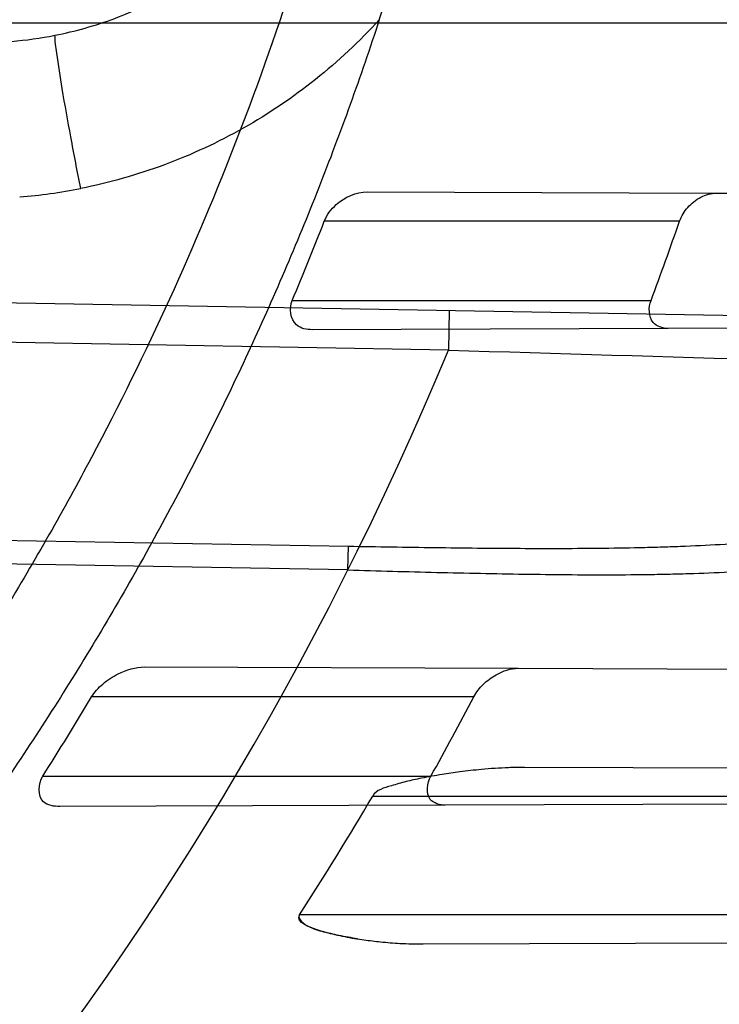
# Model space of a CAD drawing. Header units: millimetres. Extents: x 0 to 297, y 0 to 210.
# Tile 87 of 455: x 146.0744 to 146.1362, y 93.028 to 93.1149. Entities that reach past the tile are written whole.
import ezdxf

# ---------------------------------------------------------------- set-up
doc = ezdxf.new("R2010")
doc.units = ezdxf.units.MM
doc.header["$LTSCALE"] = 16.335
doc.layers.get('0').update_dxf_attribs({"linetype": 'CONTINUOUS'})
for name, color, linetype in [('01_GLOBAL', 7, 'CONTINUOUS'), ('INTFCLR_1', 7, 'CONTINUOUS'), ('INTFCLR_144815', 7, 'CONTINUOUS')]:
    doc.layers.add(name, color=color, linetype=linetype)

msp = doc.modelspace()

# ---------------------------------------------------------------- linework, layer by layer
at = {"color": 7, "linetype": 'Continuous'}
msp.add_circle((146.8548034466, 92.13446435), 2.66, dxfattribs=at)
at = {"color": 9, "linetype": 'Continuous'}
msp.add_arc((146.8548034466, 92.13446435), 2.6259090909, 92.9674534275, 177.0325465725, dxfattribs=at)
at = {"layer": '01_GLOBAL', "color": 7, "linetype": 'Continuous'}
msp.add_circle((146.8548034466, 92.13446435), 2.695, dxfattribs=at)
at = {"layer": 'INTFCLR_1', "color": 9, "linetype": 'Continuous'}
for p, q in [((145.8326077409, 93.1146600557), (146.2032446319, 93.1146600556)), ((146.1050874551, 93.0997333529), (146.1359196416, 93.0996257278)), ((146.1326680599, 93.0971600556), (146.1012919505, 93.0971600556)), ((145.8640466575, 93.0936000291), (146.1680752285, 93.0882931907)), ((146.1122451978, 93.0857671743), (145.8639855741, 93.09010056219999)), ((146.0984569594, 93.0901600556), (146.130140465, 93.0901600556)), ((146.1123062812, 93.08926664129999), (146.1122451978, 93.0857671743)), ((146.1316554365, 93.08767949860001), (146.100231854, 93.0875698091)), ((145.8396077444, 93.0730714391), (146.1034130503, 93.0684623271)), ((146.1033764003, 93.0663646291), (145.8396077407, 93.07097353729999)), ((146.1033764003, 93.0663646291), (146.1034130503, 93.0684623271)), ((146.0854226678, 93.05780199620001), (146.1184178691, 93.0576868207)), ((146.1144854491, 93.0551600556), (146.0807451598, 93.0551600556)), ((146.1638468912, 93.04877824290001), (146.1189566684, 93.04893494)), ((146.0764210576, 93.0481600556), (146.1107020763, 93.0481600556)), ((146.1055605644, 93.04641005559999), (146.1598068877, 93.04641005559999)), ((146.1119759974, 93.0456108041), (146.0779468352, 93.0454920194)), ((146.1545759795, 93.0359100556), (146.0991052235, 93.0359100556)), ((146.1100284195, 93.03335400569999), (146.1563456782, 93.0335156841))]:
    msp.add_line(p, q, dxfattribs=at)
at = {"layer": 'INTFCLR_1', "color": 6, "linetype": 'Continuous'}
for p, q in [((146.1359196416, 93.0996257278), (146.1904119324, 93.09943551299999)), ((146.1869335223, 93.08787245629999), (146.1316554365, 93.08767949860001)), ((146.1184178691, 93.0576868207), (146.1757315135, 93.0574867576)), ((146.1705875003, 93.04581539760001), (146.1119759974, 93.0456108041))]:
    msp.add_line(p, q, dxfattribs=at)
for centre, radius, start, end in [((145.8396077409, 93.1986600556), 0.4224162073, 270, 90.00000002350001), ((145.8396077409, 93.1986600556), 0.4014439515, 270, 90.00000002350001), ((145.8507294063, 93.198655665), 0.2687909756, 341.8516144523, 356.8675753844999), ((145.8397122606, 93.19902541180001), 0.2807142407, 337.1813534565, 338.7228774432), ((145.8396800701, 93.1989972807), 0.310181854, 339.4587291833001, 340.8334907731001), ((145.8398574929, 93.19912776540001), 0.2806306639, 327.4552128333, 329.135140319), ((145.8397983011, 93.1991010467), 0.3101161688, 330.8745120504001, 332.3446554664), ((145.8470179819, 93.19812618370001), 0.299769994, 327.2390423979, 329.5950385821)]:
    msp.add_arc(centre, radius, start, end, dxfattribs=at)
at = {"layer": 'INTFCLR_1', "color": 9, "linetype": 'Continuous'}
for centre, radius, start, end in [((146.0709000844, 93.14692908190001), 0.0340226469, 274.6498887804, 281.1994271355), ((146.0704147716, 93.14733669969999), 0.0482172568, 274.7288035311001, 281.199340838), ((145.8396077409, 93.1986600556), 0.2950857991, 270.0000000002, 337.5066823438), ((146.6236648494, 109.8619435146), 16.783970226, 268.2538865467, 268.4511225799)]:
    msp.add_arc(centre, radius, start, end, dxfattribs=at)
for points, knots in [([(146.215167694, 93.0680384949), (146.2159987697, 93.07029993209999), (146.2176274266, 93.0748663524), (146.2207305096, 93.084126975), (146.2257654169, 93.1007494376), (146.2304341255, 93.1202594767), (146.2335169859, 93.13769641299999), (146.2348129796, 93.1466000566), (146.2354818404, 93.1517497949), (146.2370256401, 93.16467837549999), (146.2386297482, 93.1867692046), (146.2383725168, 93.212832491), (146.2371603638, 93.2297226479), (146.2363978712, 93.2375215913), (146.2358364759, 93.2427086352), (146.2341019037, 93.2567084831), (146.2301634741, 93.2791261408), (146.2244881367, 93.30101280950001), (146.2204287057, 93.31400309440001), (146.2189019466, 93.31864957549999), (146.2165792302, 93.3254940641), (146.2113391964, 93.3398035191), (146.2022901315, 93.3608053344), (146.191984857, 93.380646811), (146.1848007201, 93.39285936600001), (146.1814430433, 93.3982956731), (146.1792124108, 93.4018392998), (146.1731796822, 93.4111590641), (146.1630706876, 93.42546256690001), (146.1490288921, 93.442875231), (146.1371354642, 93.4559273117), (146.1288272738, 93.4642701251), (146.1242335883, 93.46868729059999), (146.1178598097, 93.4746444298), (146.1089384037, 93.48244457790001), (146.0992814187, 93.490013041), (146.0931582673, 93.494367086), (146.0901748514, 93.4963694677), (146.0877179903, 93.49794690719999), (146.0855301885, 93.49926345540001), (146.0836031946, 93.5002744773), (146.0825200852, 93.5007774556), (146.0816575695, 93.5010850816), (146.0810609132, 93.5012243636), (146.0805598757, 93.5011486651), (146.0804622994, 93.5006771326), (146.0807027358, 93.50015593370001), (146.0811202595, 93.4994336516), (146.0817948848, 93.49852445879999), (146.0826939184, 93.49741591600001), (146.0838249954, 93.49611574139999), (146.0851758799, 93.49462323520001), (146.086740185, 93.4929401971), (146.0892045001, 93.49033123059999), (146.0927127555, 93.48666395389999), (146.0992604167, 93.4797932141), (146.106411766, 93.4720849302), (146.1129263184, 93.46471757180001), (146.1169531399, 93.46003278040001), (146.123428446, 93.45234220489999), (146.1333417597, 93.4398792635), (146.1463378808, 93.4217470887), (146.155744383, 93.4069446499), (146.1619029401, 93.39640827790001), (146.1660815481, 93.3889976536), (146.1732904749, 93.37547105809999), (146.1829180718, 93.3550446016), (146.189559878, 93.3380143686), (146.192649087, 93.32918458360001)], [0, 0, 0, 0, 0.0103790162, 0.0208837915, 0.0420711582, 0.08518389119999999, 0.1071959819, 0.1183353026, 0.1239410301, 0.1295663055, 0.1744258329, 0.2192337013, 0.2417180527, 0.2473539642, 0.2529903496, 0.2641931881, 0.3081223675, 0.3509244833, 0.3614867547, 0.3667496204, 0.3719934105, 0.3926231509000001, 0.4323812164, 0.470412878, 0.488854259, 0.4934078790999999, 0.4979383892, 0.5068921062, 0.5412323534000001, 0.5733304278, 0.6031976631, 0.6172528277, 0.6240454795, 0.630650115, 0.6548352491, 0.6750685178, 0.6834752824, 0.6871962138, 0.6905460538, 0.6960524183, 0.6981915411, 0.6999110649, 0.7012078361, 0.7020914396, 0.7026255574, 0.7031007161, 0.7038824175, 0.7050749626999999, 0.7066970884, 0.7087489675, 0.7112252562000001, 0.7141187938, 0.7174211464, 0.7211233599, 0.729578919, 0.7392839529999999, 0.762009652, 0.7748693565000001, 0.7816473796, 0.7886214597, 0.8181786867, 0.8502212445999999, 0.8846823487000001, 0.8936821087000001, 0.9027944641, 0.9213301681, 0.9597016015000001, 1, 1, 1, 1]), ([(146.0853256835, 93.499660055), (146.0858354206, 93.4996599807), (146.0884302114, 93.4986334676), (146.0914097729, 93.4968909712), (146.094679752, 93.4948336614), (146.0977098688, 93.49283666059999), (146.1039326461, 93.48849801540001), (146.1137472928, 93.480960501), (146.1228234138, 93.4731897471), (146.1293077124, 93.46725580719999), (146.1339781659, 93.4628589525), (146.1424222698, 93.4545584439), (146.1545124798, 93.44157339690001), (146.1687911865, 93.4242477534), (146.1790766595, 93.4100095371), (146.1852148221, 93.40073185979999), (146.1874832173, 93.3972061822), (146.1908964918, 93.39179944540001), (146.1981971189, 93.3796580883), (146.2086731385, 93.35992835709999), (146.2178781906, 93.33903250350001), (146.2232089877, 93.324793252), (146.2255710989, 93.3179846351), (146.227123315, 93.3133638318), (146.2312489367, 93.3004502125), (146.2370185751, 93.278689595), (146.2410247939, 93.25638849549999), (146.242788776, 93.24246310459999), (146.2433595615, 93.23730480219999), (146.2441347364, 93.2295497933), (146.2453671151, 93.2127547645), (146.2456287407, 93.1868337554), (146.2439975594, 93.1648659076), (146.2424282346, 93.15201139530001), (146.2417481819, 93.14689013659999), (146.2404303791, 93.13803495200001), (146.2372949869, 93.12068960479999), (146.2325471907, 93.1012858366), (146.2274296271, 93.0847602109), (146.2242749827, 93.0755513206), (146.2226192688, 93.07101037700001), (146.2217743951, 93.068761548)], [0, 0, 0, 0, 0.0031306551, 0.0166311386, 0.0214593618, 0.0268204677, 0.03892666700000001, 0.0680356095, 0.1027865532, 0.1122690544, 0.1220182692, 0.1421808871, 0.1849821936, 0.2309157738, 0.2799873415, 0.2927705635, 0.2992370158, 0.3057352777, 0.3320402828, 0.3862318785, 0.4428084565, 0.4721382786, 0.4795908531, 0.487069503, 0.5020757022, 0.562848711, 0.6251729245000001, 0.641061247, 0.6490543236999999, 0.6570463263, 0.6889269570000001, 0.7524525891, 0.8160592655, 0.8240370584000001, 0.8319876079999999, 0.8477879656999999, 0.8790177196, 0.9402188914, 0.9703170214, 0.9852457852, 1, 1, 1, 1]), ([(146.192649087, 93.32918458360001), (146.1958606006, 93.3200052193), (146.2016925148, 93.30114236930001), (146.207244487, 93.2768969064), (146.2099856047, 93.26070402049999), (146.2110878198, 93.253064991), (146.2117778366, 93.24792487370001), (146.2134659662, 93.2337653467), (146.2150886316, 93.21041586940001), (146.2148602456, 93.18698353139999), (146.2140091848, 93.1726580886), (146.2136200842, 93.1674304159), (146.2129629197, 93.1596501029), (146.2111506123, 93.1430830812), (146.206931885, 93.118104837), (146.2017743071, 93.0973624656), (146.19827327, 93.0854582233), (146.1968531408, 93.0807900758), (146.1942959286, 93.07278256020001), (146.1888936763, 93.05732598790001), (146.1802622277, 93.0362568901), (146.171382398, 93.0181655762), (146.1656550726, 93.0076059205), (146.1635773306, 93.00388144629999), (146.1604900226, 92.99844783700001), (146.1538400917, 92.9872487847), (146.1432874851, 92.97113303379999), (146.130351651, 92.95354161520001), (146.1210235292, 92.9420657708), (146.1156460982, 92.9357669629), (146.113618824, 92.9334160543), (146.1101975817, 92.92950581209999), (146.1038773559, 92.92246982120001), (146.096999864, 92.91514089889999), (146.0907938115, 92.90865212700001), (146.0870749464, 92.9047487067), (146.0841227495, 92.9015614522), (146.082218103, 92.8993550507), (146.0811689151, 92.8979602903), (146.0807337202, 92.8972201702), (146.0804699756, 92.8966891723), (146.0805812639, 92.89599818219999), (146.0820539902, 92.89629864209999), (146.0836740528, 92.8970751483), (146.0866075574, 92.8986610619), (146.0894057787, 92.90044352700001), (146.0917034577, 92.9019746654), (146.0931778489, 92.9029884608), (146.0956556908, 92.90472264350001), (146.0996186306, 92.9076240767), (146.1051563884, 92.9119288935), (146.1134349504, 92.91874134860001), (146.1208444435, 92.9253865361), (146.1273278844, 92.93160424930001), (146.1319747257, 92.9361902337), (146.1403493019, 92.9448249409), (146.1522854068, 92.9582898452), (146.1663008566, 92.97619255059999), (146.1763364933, 92.9908585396), (146.1823017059, 93.0003968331), (146.1845040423, 93.0040206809), (146.1878179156, 93.0095809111), (146.1948947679, 93.0220655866), (146.2049952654, 93.04233046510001), (146.2119439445, 93.05926636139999), (146.2151676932, 93.0680384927)], [0, 0, 0, 0, 0.0419354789, 0.08505031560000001, 0.1071497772, 0.1127379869, 0.1183317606, 0.1295131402, 0.1742263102, 0.2191466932, 0.230445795, 0.2361065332, 0.241751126, 0.2641147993, 0.3079545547, 0.3508736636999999, 0.3561840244, 0.3614616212, 0.3719139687, 0.3924297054, 0.4320526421, 0.4700131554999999, 0.4792642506, 0.483852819, 0.4884035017, 0.5062126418, 0.5400088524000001, 0.5714206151, 0.6003317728, 0.6037560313, 0.6071340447, 0.6137178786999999, 0.6261602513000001, 0.6479155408, 0.6570536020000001, 0.6648783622, 0.6711643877, 0.6757843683, 0.6774462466, 0.6786751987, 0.6794900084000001, 0.6799813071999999, 0.6813020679, 0.6842478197, 0.6888651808, 0.6950795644, 0.6987591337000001, 0.70073729, 0.7027989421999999, 0.7117993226, 0.7219139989, 0.7330405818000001, 0.7580265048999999, 0.7648041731, 0.7717766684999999, 0.7861782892, 0.816667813, 0.8493175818, 0.8841610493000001, 0.8932352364, 0.8978283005, 0.9024468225, 0.9211469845, 0.9596997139, 1, 1, 1, 1]), ([(146.0853256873, 92.8976600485), (146.0851880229, 92.8976600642), (146.0848509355, 92.89772652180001), (146.0848682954, 92.8983324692), (146.0852289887, 92.8989558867), (146.0858526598, 92.899882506), (146.0868032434, 92.90103576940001), (146.0886356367, 92.90311300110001), (146.090803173, 92.90538433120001), (146.093215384, 92.9078699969), (146.0959839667, 92.9106977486), (146.1017014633, 92.91652160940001), (146.1087122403, 92.9238050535), (146.1151564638, 92.93080113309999), (146.1186445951, 92.93468953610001), (146.1207113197, 92.9370272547), (146.1261908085, 92.9432880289), (146.1356953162, 92.9546953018), (146.1488811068, 92.97219203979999), (146.1596415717, 92.9882291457), (146.1664241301, 92.999377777), (146.1695721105, 93.0047856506), (146.1716900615, 93.0084914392), (146.1775256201, 93.01899357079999), (146.1865751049, 93.0369892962), (146.1953782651, 93.05796449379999), (146.2008882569, 93.0733547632), (146.2034958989, 93.0813264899), (146.2049438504, 93.08597324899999), (146.2085119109, 93.097817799), (146.2137695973, 93.1184592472), (146.2180725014, 93.14332988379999), (146.2199207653, 93.15982562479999), (146.2205908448, 93.1675712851), (146.2209875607, 93.1727752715), (146.221855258, 93.18703529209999), (146.2220882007, 93.21036457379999), (146.2204334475, 93.233609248), (146.2187124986, 93.2477025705), (146.218008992, 93.25281923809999), (146.2168850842, 93.2604243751), (146.2140893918, 93.276548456), (146.2084266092, 93.3006892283), (146.202482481, 93.319456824), (146.1992099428, 93.3285886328)], [0, 0, 0, 0, 0.0008731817, 0.001718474, 0.0032338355, 0.0055641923, 0.008732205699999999, 0.0127298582, 0.0231213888, 0.0286463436, 0.0346993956, 0.04822263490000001, 0.0804125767, 0.0988155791, 0.1085508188, 0.1135449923, 0.1186070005, 0.1613231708, 0.2076862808, 0.2575123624, 0.2837454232, 0.2904461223, 0.2972015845, 0.3108183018, 0.3666504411, 0.4248609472, 0.4549769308, 0.4703146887, 0.4780576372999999, 0.4858477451, 0.5487776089, 0.6130123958, 0.6457680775, 0.6540347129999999, 0.6623246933, 0.6788711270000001, 0.74464742, 0.8101273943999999, 0.8265053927, 0.8346996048, 0.8428861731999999, 0.8752668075, 0.9384714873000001, 1, 1, 1, 1]), ([(146.0775081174, 93.1135543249), (146.0793017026, 93.11390953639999), (146.082841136, 93.11491288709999), (146.0878413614, 93.1172519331), (146.0924174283, 93.12036767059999), (146.0951064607, 93.1229088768), (146.0963432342, 93.12427715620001)], [0, 0, 0, 0, 0.2490434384, 0.4985367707, 0.7487806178, 1, 1, 1, 1]), ([(146.1061488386, 93.1149329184), (146.1044154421, 93.1130345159), (146.100647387, 93.1095075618), (146.0942412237, 93.10518415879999), (146.0872423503, 93.1019333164), (146.0822900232, 93.1005347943), (146.0797796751, 93.1000376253)], [0, 0, 0, 0, 0.2506465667, 0.5007612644, 0.7504856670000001, 1, 1, 1, 1]), ([(146.0797796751, 93.1000376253), (146.0794803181, 93.1015510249), (146.0789200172, 93.1044837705), (146.0781948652, 93.1084669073), (146.0777425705, 93.1114554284), (146.0775081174, 93.1130296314), (146.0775081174, 93.1135543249)], [0, 0, 0, 0, 0.3375394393, 0.6534147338, 0.8851998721, 1, 1, 1, 1]), ([(146.1034130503, 93.0684623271), (146.1046906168, 93.0684400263), (146.107239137, 93.0683978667), (146.1122939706, 93.0683249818), (146.1185306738, 93.0682608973), (146.1247091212, 93.0682665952), (146.1289821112, 93.0683399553), (146.1313939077, 93.06840733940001), (146.1349202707, 93.0685350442), (146.1400670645, 93.0688364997), (146.1456722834, 93.0694781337), (146.1494585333, 93.0701437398), (146.1515577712, 93.0705894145), (146.154592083, 93.0713121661), (146.1589776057, 93.0726676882), (146.1631210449, 93.07457968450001), (146.1657066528, 93.0760811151), (146.1673880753, 93.07714729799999), (146.1702341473, 93.0791886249), (146.1732263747, 93.0819187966), (146.1755867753, 93.0845923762), (146.1768904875, 93.086228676), (146.1788249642, 93.08882767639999), (146.1814875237, 93.0930729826), (146.1839802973, 93.0981485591), (146.1857662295, 93.1024524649), (146.1874274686, 93.1069484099), (146.1884931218, 93.1104021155), (146.189127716, 93.1127365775)], [0, 0, 0, 0, 0.0354707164, 0.0707566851, 0.1403369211, 0.2086101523, 0.2422620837, 0.2589694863, 0.2755870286, 0.3402183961, 0.4020447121, 0.4320711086, 0.4469021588, 0.461611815, 0.5186591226, 0.5740110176, 0.587810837, 0.6016461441, 0.6292660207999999, 0.6849553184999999, 0.7135897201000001, 0.7282126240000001, 0.7430221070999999, 0.8035181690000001, 0.8669700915, 0.8997737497, 0.9328434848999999, 1, 1, 1, 1]), ([(146.1033763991, 93.0663646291), (146.1046859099, 93.066326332), (146.1072983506, 93.0662527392), (146.1124807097, 93.06611934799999), (146.1188757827, 93.0659839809), (146.1252121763, 93.06592551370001), (146.129595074, 93.0659593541), (146.1320689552, 93.0660062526), (146.1356853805, 93.0661056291), (146.1409630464, 93.06637336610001), (146.1467113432, 93.0669966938), (146.1505929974, 93.0676634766), (146.1527442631, 93.0681138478), (146.1558531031, 93.06884902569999), (146.1603470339, 93.07023859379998), (146.1645861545, 93.0722170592), (146.1672266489, 93.07377698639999), (146.1689460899, 93.07488559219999), (146.171856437, 93.07701618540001), (146.1749089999, 93.0798679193), (146.1773099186, 93.0826605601), (146.178636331, 93.0843724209), (146.1806070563, 93.0870972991), (146.1833141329, 93.0915506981), (146.1858390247, 93.0968687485), (146.18764533, 93.1013812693), (146.1893251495, 93.1061007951), (146.1903990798, 93.10972418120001), (146.191037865, 93.11217286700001)], [0, 0, 0, 0, 0.0352840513, 0.0703885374, 0.1396222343, 0.2075595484, 0.24104394, 0.2576664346, 0.2741994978, 0.3384817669, 0.3999443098, 0.4297839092, 0.4445208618, 0.4591331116, 0.5158220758, 0.5708773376, 0.584618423, 0.5984078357, 0.62596322, 0.6816730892, 0.7104014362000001, 0.7250935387, 0.7399872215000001, 0.8009607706, 0.865102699, 0.8983215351, 0.931842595, 1, 1, 1, 1]), ([(146.2217743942, 93.0687615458), (146.2184946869, 93.06003183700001), (146.2114239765, 93.04317628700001), (146.2011560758, 93.0230258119), (146.1939644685, 93.010614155), (146.1905957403, 93.005084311), (146.1883561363, 93.0014789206), (146.1822867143, 92.9919839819), (146.1720758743, 92.97738533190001), (146.1578239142, 92.9595726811), (146.1456903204, 92.94617756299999), (146.1371787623, 92.93758717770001), (146.132454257, 92.9330225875), (146.1258582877, 92.9268294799), (146.1183224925, 92.920211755), (146.1099078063, 92.9134283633), (146.1042775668, 92.9091393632), (146.1002493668, 92.90624771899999), (146.0977315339, 92.9045193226), (146.0962319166, 92.9035072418), (146.0929973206, 92.90139697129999), (146.0896283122, 92.89928851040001), (146.086516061, 92.8979211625), (146.0856598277, 92.8976600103), (146.0853256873, 92.8976600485)], [0, 0, 0, 0, 0.1254333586, 0.2455838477, 0.3039242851, 0.3183395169, 0.3326778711, 0.3610127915, 0.4699119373, 0.572102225, 0.6676664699, 0.7128530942, 0.7347412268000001, 0.7560248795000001, 0.8345501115, 0.8695520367, 0.9013904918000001, 0.9297392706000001, 0.9362356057, 0.9424699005, 0.9540693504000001, 0.9882335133, 0.9955056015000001, 1, 1, 1, 1])]:
    msp.add_open_spline(points, degree=3, knots=knots, dxfattribs=at)
at = {"layer": 'INTFCLR_1', "color": 6, "linetype": 'Continuous'}
for points, knots in [([(146.1150652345, 93.49966005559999), (146.1142109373, 93.49966005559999), (146.1157546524, 93.4967194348), (146.1170803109, 93.495097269), (146.1192467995, 93.4922507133), (146.1219201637, 93.4890310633), (146.125337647, 93.48492199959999), (146.129332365, 93.48015020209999), (146.1336170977, 93.4749602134), (146.1378478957, 93.46974478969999), (146.1417862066, 93.46477709), (146.1454017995, 93.4601147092), (146.1486896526, 93.4557781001), (146.1516611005, 93.4517742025), (146.1543369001, 93.4480938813), (146.156743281, 93.4447213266), (146.1589048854, 93.44163707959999), (146.1608385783, 93.43883288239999), (146.1625660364, 93.4362903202), (146.1641084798, 93.4339883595), (146.165490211, 93.4319002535), (146.1667189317, 93.4300225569), (146.1678098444, 93.42833813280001), (146.1687779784, 93.4268295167), (146.1696459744, 93.42546558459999), (146.1706214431, 93.423921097), (146.171753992, 93.4221111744), (146.1728766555, 93.4202940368), (146.1738510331, 93.41870102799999), (146.1746912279, 93.41731672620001), (146.1756155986, 93.41578063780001), (146.1766371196, 93.41406682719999), (146.1777643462, 93.4121549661), (146.1790081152, 93.41001911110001), (146.1803754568, 93.40763886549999), (146.181880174, 93.4049791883), (146.1835347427, 93.4020038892), (146.1853542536, 93.3986670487), (146.1873580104, 93.394910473), (146.1895596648, 93.3906780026), (146.1919715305, 93.385904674), (146.194608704, 93.3805109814), (146.1974929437, 93.37438583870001), (146.200642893, 93.3673953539), (146.2040752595, 93.3593686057), (146.207802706, 93.3501000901), (146.2118351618, 93.33929616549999), (146.2161179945, 93.32670869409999), (146.2203681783, 93.31268459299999), (146.2242872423, 93.29781482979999), (146.2276657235, 93.28277344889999), (146.2304753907, 93.26769097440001), (146.2327156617, 93.2526271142), (146.2343982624, 93.23757951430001), (146.2355287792, 93.2225836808), (146.236117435, 93.2076250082), (146.2361708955, 93.1927271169), (146.2356951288, 93.1778762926), (146.2346936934, 93.1630744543), (146.2331693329, 93.14833346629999), (146.2311191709, 93.13362365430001), (146.2285428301, 93.118964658), (146.2254275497, 93.1043246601), (146.2217708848, 93.08972222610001), (146.2176203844, 93.0753599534), (146.2132204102, 93.0619357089), (146.2088852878, 93.0500181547), (146.2048596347, 93.03983984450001), (146.2011587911, 93.03109379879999), (146.1977663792, 93.02352122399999), (146.1946668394, 93.0169247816), (146.1918379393, 93.0111427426), (146.1892594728, 93.00605475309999), (146.1869119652, 93.00156293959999), (146.1847820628, 92.9975938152), (146.1828538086, 92.99408321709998), (146.1811073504, 92.9909679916), (146.1795253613, 92.9881960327), (146.1780916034, 92.9857232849), (146.1767959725, 92.98352048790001), (146.1756290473, 92.98156117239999), (146.1745782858, 92.9798159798), (146.1736278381, 92.978252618), (146.1727650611, 92.97684583), (146.1719665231, 92.97555403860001), (146.1711689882, 92.9742735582), (146.1703111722, 92.9729065), (146.1693416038, 92.9713741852), (146.1682509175, 92.96966675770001), (146.1670226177, 92.967763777), (146.1656376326, 92.9656430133), (146.1640803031, 92.9632881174), (146.1623329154, 92.96068309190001), (146.1603729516, 92.9578066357), (146.1581781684, 92.95463849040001), (146.1557236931, 92.95116048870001), (146.1529902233, 92.94736306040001), (146.1499514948, 92.9432300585), (146.1465806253, 92.93874712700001), (146.1428687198, 92.9339262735), (146.1388145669, 92.92878215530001), (146.1344498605, 92.9233765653), (146.129996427, 92.9179679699), (146.1258273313, 92.9129825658), (146.1222457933, 92.9086814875), (146.1194492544, 92.9053209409), (146.1171773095, 92.9023517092), (146.1158081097, 92.90067919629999), (146.114193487, 92.8976600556), (146.1150652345, 92.8976600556)], [0, 0, 0, 0, 0.0038604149, 0.007501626, 0.0124785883, 0.0188917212, 0.0268498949, 0.0364677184, 0.0470694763, 0.05724446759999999, 0.0668187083, 0.0757144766, 0.08390537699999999, 0.0914099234, 0.09824517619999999, 0.1044667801, 0.1101313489, 0.1152642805, 0.1198589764, 0.1240215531, 0.1277856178, 0.1311734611, 0.1341617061, 0.1368541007, 0.1392736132, 0.1414672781, 0.1451087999, 0.148921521, 0.1511192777, 0.1535471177, 0.1562389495, 0.1592204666, 0.1625628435, 0.1662680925, 0.1703891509, 0.1749670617, 0.1800766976, 0.185772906, 0.1921414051, 0.1993155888, 0.2073311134, 0.2163077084, 0.2264451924, 0.2379233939, 0.2509534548, 0.2658909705, 0.2830621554, 0.3030578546, 0.3259639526, 0.3492662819, 0.3725305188, 0.395610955, 0.4185782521, 0.4413347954, 0.4640172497, 0.4865192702, 0.5089682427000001, 0.5313242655, 0.5536477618, 0.5759939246, 0.5982772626, 0.6207472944, 0.6432362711, 0.6658996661, 0.6887559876, 0.7107777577, 0.7297237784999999, 0.7460531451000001, 0.7602331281, 0.7726347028, 0.7835467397, 0.7931663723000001, 0.8017211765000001, 0.8093215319, 0.8160683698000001, 0.8220757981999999, 0.8274205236, 0.83220661, 0.8364980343, 0.8403367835, 0.8437547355, 0.8468031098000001, 0.8495420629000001, 0.8520223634, 0.8542604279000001, 0.8564046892, 0.8588391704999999, 0.8615533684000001, 0.8645986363, 0.8679945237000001, 0.8717882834, 0.8760445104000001, 0.8807522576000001, 0.8859628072, 0.8917731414, 0.8981681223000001, 0.9051985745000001, 0.9129160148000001, 0.9213486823, 0.930543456, 0.9404096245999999, 0.9509435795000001, 0.9619432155, 0.9720502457, 0.9803711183, 0.9870628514, 0.9922716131, 0.9960607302, 1, 1, 1, 1]), ([(146.1150652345, 92.8976600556), (146.1160387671, 92.8976600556), (146.1177271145, 92.89879781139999), (146.1203228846, 92.9003605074), (146.1232989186, 92.9025230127), (146.1269787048, 92.9053406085), (146.1313602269, 92.9089379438), (146.136189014, 92.91313112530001), (146.1410884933, 92.91761397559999), (146.14571304, 92.9220450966), (146.1499506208, 92.9262672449), (146.1538079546, 92.9302518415), (146.1573032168, 92.9339788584), (146.1604624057, 92.937443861), (146.1633068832, 92.94064572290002), (146.1658602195, 92.9435866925), (146.1681553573, 92.9462865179), (146.1702110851, 92.9487509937), (146.1720499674, 92.9509928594), (146.1736917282, 92.9530256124), (146.175161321, 92.9548706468), (146.1764960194, 92.9565673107), (146.177810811, 92.95825759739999), (146.1792115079, 92.96008025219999), (146.1806985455, 92.9620417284), (146.1821699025, 92.9640101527), (146.183615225, 92.9659693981), (146.1851191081, 92.968036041), (146.1867839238, 92.9703582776), (146.1886446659, 92.972997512), (146.1907239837, 92.9760042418), (146.1930437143, 92.979433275), (146.1956231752, 92.98334142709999), (146.1984823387, 92.98779871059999), (146.2016518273, 92.9929030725), (146.2051614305, 92.9987672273), (146.209038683, 93.005528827), (146.2133125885, 93.0133699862), (146.2180078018, 93.022504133), (146.2231555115, 93.0332508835), (146.2286552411, 93.0457632), (146.2341538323, 93.0596479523), (146.2392951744, 93.07428707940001), (146.2438614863, 93.0891259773), (146.2478132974, 93.1040197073), (146.2511637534, 93.1189522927), (146.2539112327, 93.1338447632), (146.2560779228, 93.1487375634), (146.2576685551, 93.16356724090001), (146.2586982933, 93.17835740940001), (146.2591763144, 93.1930934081), (146.2591102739, 93.2077777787), (146.2585051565, 93.2224192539), (146.2573642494, 93.23700854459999), (146.2556872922, 93.2515519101), (146.2534729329, 93.26604722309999), (146.2507211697, 93.28047229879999), (146.2474209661, 93.294859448), (146.2435667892, 93.30919064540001), (146.239139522, 93.32348247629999), (146.234151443, 93.3376622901), (146.2288018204, 93.3511951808), (146.2234345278, 93.3634526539), (146.218408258, 93.37400210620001), (146.2138248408, 93.3829753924), (146.2096571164, 93.39067785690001), (146.2058775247, 93.3973234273), (146.2024553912, 93.403091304), (146.1993628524, 93.4081180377), (146.196567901, 93.4125186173), (146.1940471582, 93.41637669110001), (146.1917761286, 93.41976864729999), (146.189737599, 93.4227484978), (146.1879066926, 93.4253737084), (146.18627007, 93.42768142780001), (146.1848016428, 93.42972175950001), (146.183482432, 93.4315308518), (146.182221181, 93.43323985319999), (146.1809100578, 93.43499623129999), (146.1794654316, 93.4369070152), (146.1779774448, 93.43884782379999), (146.1764846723, 93.440768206), (146.1749729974, 93.44268811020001), (146.1733137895, 93.4447660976), (146.1714604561, 93.447050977), (146.1693845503, 93.4495663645), (146.1670661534, 93.4523229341), (146.1644777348, 93.45533517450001), (146.1615962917, 93.4586107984), (146.1583918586, 93.46215953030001), (146.154841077, 93.4659798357), (146.1509238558, 93.4700622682), (146.1466153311, 93.47439119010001), (146.1419164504, 93.4789285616), (146.1369054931, 93.4835497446), (146.1319289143, 93.4879019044), (146.1273729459, 93.491667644), (146.1235388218, 93.49461922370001), (146.1204516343, 93.49687491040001), (146.1177826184, 93.498487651), (146.1160568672, 93.49966005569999), (146.1150652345, 93.49966005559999)], [0, 0, 0, 0, 0.0042187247, 0.0081401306, 0.0133978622, 0.0200459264, 0.0282638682, 0.0379443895, 0.0477615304, 0.05703690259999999, 0.0656973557, 0.0736821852, 0.0810680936, 0.0878383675, 0.0940009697, 0.0996271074, 0.1047154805, 0.1093563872, 0.1135342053, 0.1172803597, 0.1206792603, 0.1237557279, 0.1266349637, 0.1299589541, 0.1337168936, 0.1373013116, 0.1406085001, 0.1442672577, 0.148377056, 0.1529904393, 0.1582606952, 0.164218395, 0.1709303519, 0.1785521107, 0.1871652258, 0.1969659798, 0.2081658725, 0.2209392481, 0.2356613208, 0.2526660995, 0.2725685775, 0.2948769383, 0.3173640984, 0.3397873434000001, 0.3621386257, 0.3841211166, 0.4060891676, 0.4277469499, 0.4493218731, 0.470705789, 0.4919793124, 0.5131981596, 0.5343255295, 0.5554668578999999, 0.5765984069, 0.5977513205, 0.6189954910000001, 0.6402209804, 0.6617015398, 0.6832900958, 0.7050415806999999, 0.7268239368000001, 0.7463339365, 0.7630160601, 0.7774553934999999, 0.7899931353, 0.8009638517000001, 0.8105830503, 0.8190545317, 0.8265380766, 0.8331730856, 0.8390248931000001, 0.8442268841, 0.8488182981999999, 0.8528943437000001, 0.8564866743, 0.8597116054, 0.8625968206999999, 0.8656908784, 0.8692094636, 0.8729771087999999, 0.8762884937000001, 0.879749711, 0.8835661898, 0.8878115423, 0.8924986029, 0.8976989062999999, 0.9034198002, 0.9097088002, 0.9166034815, 0.9241390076, 0.9323094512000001, 0.9411199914, 0.9506041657, 0.9606137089, 0.9706541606, 0.9792553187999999, 0.9862062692, 0.9916647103, 0.9957028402, 1, 1, 1, 1]), ([(145.8396077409, 93.45947231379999), (145.8448083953, 93.4596857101), (145.8552252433, 93.4598003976), (145.8708287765, 93.45903859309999), (145.8863869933, 93.45733971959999), (145.9018926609, 93.4546973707), (145.9172546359, 93.4511115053), (145.9321403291, 93.44667133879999), (145.9466984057, 93.44137698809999), (145.9609232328, 93.43523324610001), (145.9749848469, 93.428124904), (145.9885894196, 93.4201818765), (146.0016818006, 93.411438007), (146.014218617, 93.4019253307), (146.0261538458, 93.39167920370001), (146.0374487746, 93.38073447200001), (146.0480597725, 93.3691354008), (146.0579508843, 93.35692175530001), (146.0670808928, 93.3441478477), (146.0754235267, 93.330855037), (146.0829524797, 93.3170860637), (146.0896391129, 93.3028937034), (146.0954570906, 93.2883381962), (146.1003896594, 93.27346713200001), (146.104422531, 93.2583263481), (146.1075415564, 93.24296784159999), (146.109734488, 93.2274500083), (146.1109929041, 93.2118355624), (146.1113133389, 93.1961898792), (146.110697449, 93.1805682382), (146.1091501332, 93.1650221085), (146.1066772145, 93.14959788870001), (146.1032874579, 93.1343489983), (146.0989925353, 93.11932904), (146.0938089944, 93.1045959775), (146.0877578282, 93.09020764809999), (146.0808640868, 93.0762176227), (146.0731513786, 93.0626691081), (146.0646508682, 93.0496148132), (146.0553942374, 93.03709997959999), (146.0454166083, 93.02516727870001), (146.0347444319, 93.01384756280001), (146.0234240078, 93.00319068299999), (146.0114894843, 92.9932263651), (145.9989896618, 92.9839941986), (145.985966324, 92.9755254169), (145.9724717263, 92.9678514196), (145.9585675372, 92.9610037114), (145.9445877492, 92.95512209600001), (145.9309740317, 92.9502947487), (145.9183319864, 92.9465585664), (145.9068866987, 92.94376529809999), (145.8966921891, 92.9417281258), (145.8870094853, 92.9401674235), (145.877001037, 92.9389286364), (145.8658733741, 92.93800534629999), (145.8532656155, 92.93753089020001), (145.8443587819, 92.93765285), (145.8396077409, 92.9378477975)], [0, 0, 0, 0, 0.0185657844, 0.0371317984, 0.05569073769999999, 0.0743563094, 0.09320240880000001, 0.1119235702, 0.129729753, 0.1484268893, 0.1671582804, 0.1858963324, 0.2045840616, 0.2232805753, 0.241995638, 0.2606572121, 0.2793460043, 0.298034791, 0.3166822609, 0.3353170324, 0.3539796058, 0.3726237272, 0.3912431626, 0.4098577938, 0.4284754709, 0.4470981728, 0.4657246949, 0.4843423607, 0.5029403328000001, 0.5215094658, 0.5400731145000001, 0.5586325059, 0.5771954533, 0.5957587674, 0.6143211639, 0.6328711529, 0.651401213, 0.6699184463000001, 0.6884460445, 0.7069331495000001, 0.7254085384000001, 0.7438945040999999, 0.7623917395, 0.7808314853, 0.7993176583, 0.8177869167, 0.8362093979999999, 0.8546575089, 0.8730374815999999, 0.8902753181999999, 0.9061521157, 0.9200376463, 0.9322836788, 0.9432240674, 0.9550134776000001, 0.9682465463, 0.9830392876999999, 1, 1, 1, 1]), ([(146.1061488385, 93.1149329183), (146.1053270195, 93.112425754), (146.103609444, 93.10743535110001), (146.1008138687, 93.10002914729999), (146.0978014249, 93.09270851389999), (146.0945747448, 93.0854798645), (146.0911366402, 93.0783494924), (146.0874900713, 93.07132353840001), (146.0836382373, 93.0644081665), (146.0795844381, 93.0576093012), (146.0753322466, 93.0509329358), (146.0708852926, 93.04438476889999), (146.0662475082, 93.0379705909), (146.0614228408, 93.0316958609), (146.0564155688, 93.0255661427), (146.0512299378, 93.0195866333), (146.0458705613, 93.01376265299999), (146.0403419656, 93.0080991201), (146.0346490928, 93.00260109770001), (146.0287967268, 92.9972732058), (146.0227901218, 92.99212022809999), (146.0166343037, 92.987146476), (146.0103348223, 92.98235643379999), (146.0038969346, 92.9777540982), (145.9973264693, 92.97334363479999), (145.9906289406, 92.9691287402), (145.9838104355, 92.96511323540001), (145.9768766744, 92.9613004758), (145.9698338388, 92.9576938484), (145.9626879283, 92.9542964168), (145.9554452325, 92.95111115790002), (145.9481119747, 92.9481407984), (145.9406944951, 92.9453879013), (145.9331992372, 92.94285485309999), (145.9256327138, 92.94054385), (145.9180014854, 92.9384568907), (145.910312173, 92.9365957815), (145.9025714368, 92.93496213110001), (145.8947859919, 92.9335573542), (145.8869625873, 92.93238266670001), (145.8791079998, 92.93143908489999), (145.8712290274, 92.9307274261), (145.8633325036, 92.9302483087), (145.8554252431, 92.93000215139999), (145.8475142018, 92.9299891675), (145.8422420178, 92.9301359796), (145.8396077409, 92.93024821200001)], [0, 0, 0, 0, 0.0227356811, 0.0454710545, 0.0682062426, 0.09094098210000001, 0.1136756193, 0.1364096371, 0.1591436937, 0.1818769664, 0.2046103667, 0.2273428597, 0.2500755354, 0.2728072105, 0.2955391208, 0.3182699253, 0.3410011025, 0.3637310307, 0.3864614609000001, 0.4091905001, 0.4319201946, 0.4546483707, 0.4773773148, 0.5001046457, 0.5228327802, 0.5455591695, 0.5682859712, 0.5910108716, 0.6137361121, 0.6364602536, 0.6591836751, 0.681906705, 0.7046293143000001, 0.7273515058, 0.750073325, 0.77279473, 0.7955158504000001, 0.8182366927, 0.8409573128, 0.8636777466, 0.886398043, 0.9091183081, 0.9318386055, 0.9545589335, 0.9772794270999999, 1, 1, 1, 1]), ([(146.1012919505, 93.0971600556), (146.1015092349, 93.09771809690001), (146.1025052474, 93.0990115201), (146.1041007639, 93.0997367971), (146.1050874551, 93.0997333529)], [0, 0, 0, 0, 0.3776933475, 1, 1, 1, 1]), ([(146.1326680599, 93.0971600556), (146.1328215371, 93.09760166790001), (146.1333457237, 93.0984377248), (146.1344835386, 93.09933744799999), (146.1354473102, 93.0996273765), (146.1359196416, 93.0996257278)], [0, 0, 0, 0, 0.326986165, 0.6696480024, 1, 1, 1, 1]), ([(146.100231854, 93.0875698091), (146.0997481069, 93.0875681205), (146.0983759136, 93.08781856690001), (146.0981719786, 93.0894828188), (146.0984569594, 93.0901600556)], [0, 0, 0, 0, 0.3970031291, 1, 1, 1, 1]), ([(146.1316554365, 93.08767949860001), (146.1311795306, 93.08767783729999), (146.1299104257, 93.08810192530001), (146.1299123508, 93.0895513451), (146.130140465, 93.0901600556)], [0, 0, 0, 0, 0.422669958, 1, 1, 1, 1]), ([(146.0807451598, 93.0551600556), (146.0810004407, 93.05558723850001), (146.0817170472, 93.0563763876), (146.0832660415, 93.05739170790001), (146.0846174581, 93.05780480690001), (146.0854226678, 93.05780199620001)], [0, 0, 0, 0, 0.2692065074, 0.5644129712, 1, 1, 1, 1]), ([(146.1144854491, 93.0551600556), (146.1147002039, 93.05556991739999), (146.1152972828, 93.05632136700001), (146.1165940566, 93.0572876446), (146.1177424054, 93.0576891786), (146.1184178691, 93.0576868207)], [0, 0, 0, 0, 0.2865514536, 0.5816953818, 1, 1, 1, 1]), ([(146.1189566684, 93.04893494), (146.1184926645, 93.0489365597), (146.1172267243, 93.04891177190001), (146.1153218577, 93.0487807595), (146.1133658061, 93.0485615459), (146.1115976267, 93.04830653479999), (146.1100194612, 93.04802147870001), (146.1085069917, 93.0476992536), (146.1070817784, 93.0472637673), (146.1058780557, 93.0469510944), (146.1055605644, 93.04641005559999)], [0, 0, 0, 0, 0.1010605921, 0.2756930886, 0.4156080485, 0.5297688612, 0.6644482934, 0.765883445, 0.8633709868, 1, 1, 1, 1]), ([(146.0779468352, 93.0454920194), (146.0774436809, 93.04549026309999), (146.0759383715, 93.04565915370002), (146.0760149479, 93.047523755), (146.0764210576, 93.0481600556)], [0, 0, 0, 0, 0.3999627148, 1, 1, 1, 1]), ([(146.1119759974, 93.0456108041), (146.1115007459, 93.0456091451), (146.110124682, 93.04597769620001), (146.1103706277, 93.0475652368), (146.1107020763, 93.0481600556)], [0, 0, 0, 0, 0.4110536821, 1, 1, 1, 1])]:
    msp.add_open_spline(points, degree=3, knots=knots, dxfattribs=at)
at = {"layer": 'INTFCLR_1', "color": 7, "linetype": 'Continuous'}
for points, knots in [([(146.104214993, 93.0338049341), (146.1036680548, 93.0338908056), (146.1025299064, 93.0341038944), (146.1010210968, 93.0344560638), (146.0986785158, 93.0352424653), (146.0991052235, 93.0359100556)], [0, 0, 0, 0, 0.2938953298, 0.5794068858, 1, 1, 1, 1]), ([(146.0991052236, 93.0359100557), (146.0988693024, 93.0355234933), (146.1001490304, 93.03467276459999), (146.1014198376, 93.03438853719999), (146.1031058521, 93.03397078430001), (146.1047122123, 93.0337212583), (146.1063425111, 93.033522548), (146.1080788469, 93.03338639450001), (146.1093410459, 93.03335337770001), (146.1100284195, 93.03335400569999)], [0, 0, 0, 0, 0.1173905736, 0.2468642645, 0.397289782, 0.5483464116, 0.6730047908, 0.8218217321, 1, 1, 1, 1])]:
    msp.add_open_spline(points, degree=3, knots=knots, dxfattribs=at)
at = {"layer": 'INTFCLR_144815', "color": 6, "linetype": 'Continuous'}
for radius in [0.4466793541, 0.4256665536]:
    msp.add_circle((145.8396077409, 93.1986600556), radius, dxfattribs=at)
for radius, start, end in [(0.6157754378, 313.9937911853, 154.5150993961), (0.5947754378, 312.9543589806, 154.5144414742), (0.5751005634, 282.2440355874, 71.2863570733), (0.4627266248, 45.0000000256, 314.9999999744), (0.4618985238, 44.999999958, 315.000000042), (0.461229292, 44.99999997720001, 315.0000000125), (0.4472794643, 47.86578076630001, 312.1342192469), (0.4408857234, 45.72777364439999, 314.2722263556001), (0.4268887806, 45.6663486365, 314.3336513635), (0.4537777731, 308.490992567, 51.50900743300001)]:
    msp.add_arc((145.8396077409, 93.1986600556), radius, start, end, dxfattribs=at)
at = {"layer": 'INTFCLR_144815', "color": 9, "linetype": 'Continuous'}
for centre, radius, start, end in [((145.8396077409, 93.1986600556), 0.4820383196, 52.2436298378, 307.7563701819), ((145.8396077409, 93.1986600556), 0.5712784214, 292.4997540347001, 54.0964566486), ((145.8396077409, 93.1986600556), 0.4540564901, 52.5411294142, 307.4588705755), ((145.8396077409, 93.1986600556), 0.44073522, 45.7280221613, 314.2719778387), ((145.8396077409, 93.1986600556), 0.4337362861, 45.73034182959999, 314.2696581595), ((145.8396102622, 93.1986612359), 0.5153523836, 292.4997540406, 54.09645665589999)]:
    msp.add_arc(centre, radius, start, end, dxfattribs=at)
at = {"layer": 'INTFCLR_144815', "color": 6, "linetype": 'Continuous'}
msp.add_open_spline([(146.2419187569, 93.1986600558), (146.2419187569, 93.1945274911), (146.2417972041, 93.1862578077), (146.2412501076, 93.17385534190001), (146.2403370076, 93.1614525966), (146.2390551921, 93.14905052), (146.2374020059, 93.13665111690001), (146.2353745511, 93.12425808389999), (146.2329686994, 93.1118770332), (146.2301810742, 93.0995161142), (146.2270107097, 93.08718648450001), (146.2234550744, 93.0749048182), (146.2195175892, 93.06269061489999), (146.2152018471, 93.0505693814), (146.2105195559, 93.0385734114), (146.2054865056, 93.02674120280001), (146.2001294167, 93.0151207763), (146.1944851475, 93.00376822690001), (146.1886034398, 92.99275015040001), (146.1825493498, 92.982139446), (146.1764022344, 92.9720140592), (146.1702548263, 92.9624532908), (146.1642079, 92.95353009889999), (146.1583638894, 92.9453045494), (146.1528175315, 92.93781704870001), (146.1476486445, 92.931083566), (146.1429171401, 92.92509852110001), (146.1386605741, 92.9198376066), (146.1349015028, 92.9152596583), (146.1316394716, 92.9113218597), (146.1288735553, 92.9079683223), (146.1265811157, 92.90516705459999), (146.1247678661, 92.90284377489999), (146.1233636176, 92.9010477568), (146.1224842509, 92.8995410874), (146.1217601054, 92.8987057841), (146.1218564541, 92.8976600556), (146.1221340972, 92.8976600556)], degree=3, knots=[0, 0, 0, 0, 0.0373969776, 0.0748305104, 0.1123278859, 0.1499208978, 0.1876426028, 0.2255106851, 0.2635438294, 0.3017616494, 0.3401610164, 0.3787310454, 0.4174490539, 0.4562752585, 0.4951477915, 0.5339633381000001, 0.5726158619, 0.6109244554, 0.6486768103, 0.6856239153, 0.7214601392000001, 0.7558561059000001, 0.7884730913, 0.8189949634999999, 0.8471589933, 0.8727898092, 0.8958085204, 0.9161981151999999, 0.9340282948, 0.9494114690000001, 0.9624736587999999, 0.9733586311, 0.9821878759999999, 0.9890812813, 0.9941468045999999, 0.9974875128, 1, 1, 1, 1], dxfattribs=at)

doc.saveas('drawing.dxf')
